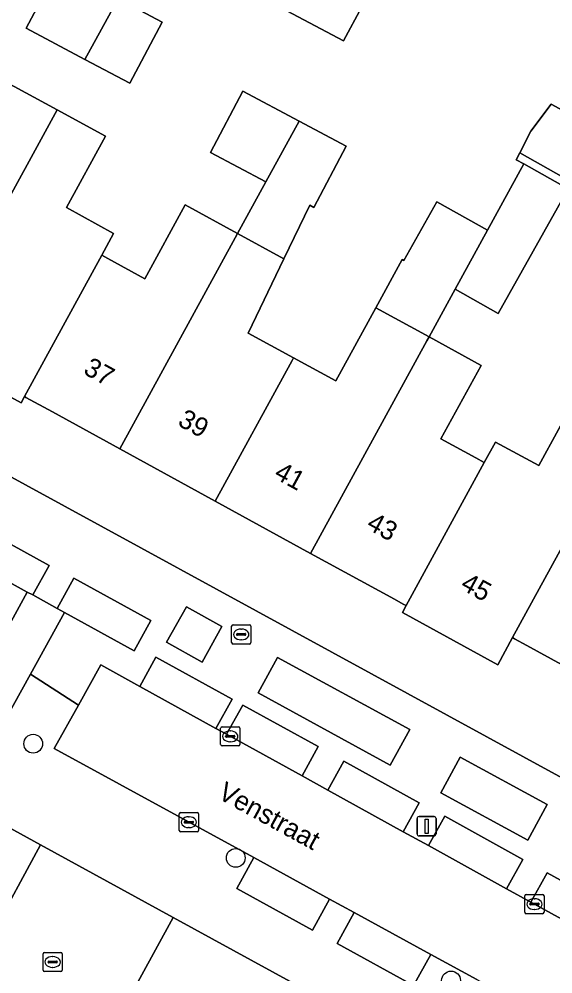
# Model space of a CAD drawing. Extents: x 158352 to 159489, y 383828 to 384603.
# Drawn here: x 158878.68 to 158906.49, y 384049.08 to 384098.81 of the extents above; entities that cross this region are included whole.
import ezdxf

# ---------------------------------------------------------------- set-up
doc = ezdxf.new("R2010")
doc.units = 0
for name, color, linetype in [('IMGEO_Boom', 7, 'Continuous'), ('IMGEO_Brandkraan', 7, 'Continuous'), ('IMGEO_Erf', 7, 'Continuous'), ('IMGEO_Groenvoorziening', 7, 'Continuous'), ('IMGEO_Kolk', 7, 'Continuous'), ('IMGEO_Lichtmast', 7, 'Continuous'), ('IMGEO_Openbare_ruimte_label', 7, 'Continuous'), ('IMGEO_Pand', 7, 'Continuous'), ('IMGEO_Pand_nummerreeks', 7, 'Continuous'), ('IMGEO_Parkeervlak_open', 7, 'Continuous'), ('IMGEO_Rijbaan_lokaal_open', 7, 'Continuous'), ('IMGEO_Voetpad_open', 7, 'Continuous')]:
    doc.layers.add(name, color=color, linetype=linetype)

msp = doc.modelspace()

# ---------------------------------------------------------------- linework, layer by layer
at = {"layer": 'IMGEO_Boom'}
for centre in [(158879.419, 384061.07), (158889.97, 384055.124), (158901.188, 384048.741)]:
    msp.add_circle(centre, 0.489, dxfattribs=at)
at = {"layer": 'IMGEO_Brandkraan'}
for p, q in [((158889.756, 384066.334), (158889.756, 384067.186)), ((158889.831, 384067.26), (158890.683, 384067.26)), ((158890.244, 384067.04), (158890.269, 384067.04)), ((158890.757, 384067.186), (158890.757, 384066.334)), ((158890.015, 384066.754), (158890.015, 384066.766)), ((158890.453, 384066.717), (158890.055, 384066.717)), ((158890.058, 384066.803), (158890.456, 384066.803)), ((158890.267, 384066.48), (158890.242, 384066.48)), ((158890.499, 384066.766), (158890.499, 384066.754)), ((158890.683, 384066.26), (158889.831, 384066.26))]:
    msp.add_line(p, q, dxfattribs=at)
for points in [[(158889.756, 384066.334), (158889.756, 384067.186)], [(158889.831, 384067.26), (158890.683, 384067.26)], [(158890.757, 384067.186), (158890.757, 384066.334)], [(158890.683, 384066.26), (158889.831, 384066.26)]]:
    msp.add_lwpolyline(points, dxfattribs=at)
for centre, radius, start, end in [((158889.833, 384067.184), 0.0765, 91.552, 178.448), ((158889.833, 384067.184), 0.0765, 91.552, 178.448), ((158890.681, 384067.184), 0.0765, 1.552, 88.448), ((158890.681, 384067.184), 0.0765, 1.552, 88.448), ((158890.055, 384066.763), 0.0403, 85.8775, 175.7526), ((158890.052, 384066.753), 0.0366, 178.938, 274.7102), ((158890.456, 384066.76), 0.043, 264.8664, 352.4533), ((158890.46, 384066.765), 0.0386, 1.7309, 96.639), ((158889.833, 384066.336), 0.0765, 181.552, 268.448), ((158889.833, 384066.336), 0.0765, 181.552, 268.448), ((158890.681, 384066.336), 0.0765, 271.552, 358.448), ((158890.681, 384066.336), 0.0765, 271.552, 358.448)]:
    msp.add_arc(centre, radius, start, end, dxfattribs=at)
for centre, major_axis, ratio, start_param, end_param in [((158890.243, 384066.76), (-0.387, 0.002), 0.722429, 4.712389, 7.853982), ((158890.268, 384066.76), (-0.39, 0.002), 0.717154, 1.570796, 4.712389)]:
    msp.add_ellipse(centre, major_axis=major_axis, ratio=ratio, start_param=start_param, end_param=end_param, dxfattribs=at)
at = {"layer": 'IMGEO_Erf'}
for points in [[(158896.539, 384099.436), (158895.588, 384097.676), (158881.147, 384105.332)], [(158877.822, 384095.632), (158880.667, 384094.076), (158883.178, 384092.702), (158881.15, 384088.994), (158883.61, 384087.648), (158882.987, 384086.51), (158883.301, 384086.338), (158885.228, 384085.284), (158887.334, 384089.134), (158890.066, 384087.639), (158891.537, 384090.328), (158888.648, 384091.859), (158890.336, 384095.045), (158893.268, 384093.491), (158895.729, 384092.186), (158894.04, 384089.001), (158893.827, 384089.114), (158892.48, 384086.319), (158890.619, 384082.458), (158892.984, 384081.164), (158895.178, 384079.964), (158897.263, 384083.775), (158898.636, 384086.284), (158898.736, 384086.228), (158900.454, 384089.287), (158903.082, 384087.813), (158904.976, 384091.273), (158904.585, 384091.472), (158904.766, 384091.834), (158905.337, 384092.975), (158906.403, 384094.38), (158913.148, 384090.732)], [(158912.274, 384087.599), (158904.766, 384091.834), (158904.585, 384091.472), (158904.976, 384091.273), (158907.297, 384089.971), (158903.651, 384083.471), (158901.398, 384084.735), (158900.041, 384082.255), (158902.751, 384080.773), (158900.659, 384076.95), (158902.474, 384075.957), (158902.922, 384075.712), (158903.506, 384076.78), (158905.754, 384075.55), (158907.81, 384079.308)], [(158905.461, 384041.181), (158904.271, 384042.421), (158886.706, 384052.025), (158861.185, 384005.358), (158854.263, 384009.207), (158873.236, 384043.758), (158872.13, 384044.358), (158870.665, 384041.689), (158869.208, 384039.033), (158867.75, 384036.376), (158866.292, 384033.72), (158864.835, 384031.064), (158863.377, 384028.407), (158861.919, 384025.751), (158860.461, 384023.095), (158859.004, 384020.438), (158857.546, 384017.782), (158856.088, 384015.126), (158854.631, 384012.469), (158853.173, 384009.813), (158848.79, 384012.219), (158847.63, 384012.855), (158849.088, 384015.511)]]:
    msp.add_lwpolyline(points, dxfattribs=at)
for points in [[(158884.449, 384095.469), (158882.108, 384096.71), (158879.056, 384098.328), (158880.744, 384101.513), (158883.838, 384099.873), (158886.137, 384098.654)], [(158888.902, 384073.704), (158883.93, 384076.424), (158880.419, 384078.345), (158879.033, 384079.103), (158878.958, 384079.144), (158878.785, 384078.828), (158873.813, 384081.548), (158873.667, 384081.628), (158874.377, 384082.925), (158869.446, 384085.623), (158866.975, 384081.108), (158906.994, 384059.275), (158909.471, 384063.815), (158905.141, 384066.184), (158904.492, 384066.539), (158904.393, 384066.593), (158903.622, 384065.185), (158898.65, 384067.905), (158898.846, 384068.264), (158898.699, 384068.344), (158898.247, 384068.591), (158893.874, 384070.984)], [(158879.798, 384055.802), (158873.182, 384059.431), (158870.6, 384054.723), (158877.226, 384051.087)]]:
    msp.add_lwpolyline(points, close=True, dxfattribs=at)
at = {"layer": 'IMGEO_Groenvoorziening'}
for points in [[(158888.214, 384065.318), (158889.252, 384067.174), (158887.406, 384068.206), (158886.368, 384066.35)], [(158899.035, 384061.806), (158892.151, 384065.566), (158891.138, 384063.712), (158898.022, 384059.952)], [(158906.204, 384057.899), (158901.67, 384060.366), (158900.658, 384058.507), (158905.192, 384056.04)]]:
    msp.add_lwpolyline(points, close=True, dxfattribs=at)
at = {"layer": 'IMGEO_Kolk'}
for p, q in [((158889.26, 384061.953), (158890.112, 384061.953)), ((158889.185, 384061.027), (158889.185, 384061.879)), ((158889.444, 384061.447), (158889.444, 384061.459)), ((158889.487, 384061.496), (158889.885, 384061.496)), ((158889.673, 384061.733), (158889.698, 384061.733)), ((158889.928, 384061.459), (158889.928, 384061.447)), ((158890.186, 384061.879), (158890.186, 384061.027)), ((158890.112, 384060.953), (158889.26, 384060.953)), ((158889.882, 384061.41), (158889.484, 384061.41)), ((158889.696, 384061.173), (158889.671, 384061.173)), ((158887.103, 384057.484), (158887.955, 384057.484)), ((158887.028, 384056.558), (158887.028, 384057.41)), ((158887.287, 384056.978), (158887.287, 384056.99)), ((158887.33, 384057.027), (158887.728, 384057.027)), ((158887.516, 384057.264), (158887.541, 384057.264)), ((158887.771, 384056.99), (158887.771, 384056.978)), ((158888.029, 384057.41), (158888.029, 384056.558)), ((158887.955, 384056.484), (158887.103, 384056.484)), ((158887.725, 384056.941), (158887.327, 384056.941)), ((158887.539, 384056.704), (158887.514, 384056.704)), ((158905.033, 384052.291), (158905.033, 384053.143)), ((158905.108, 384053.217), (158905.96, 384053.217)), ((158905.521, 384052.997), (158905.546, 384052.997)), ((158906.034, 384053.143), (158906.034, 384052.291)), ((158905.292, 384052.711), (158905.292, 384052.723)), ((158905.73, 384052.674), (158905.332, 384052.674)), ((158905.335, 384052.76), (158905.733, 384052.76)), ((158905.776, 384052.723), (158905.776, 384052.711)), ((158905.96, 384052.217), (158905.108, 384052.217)), ((158905.544, 384052.437), (158905.519, 384052.437)), ((158879.932, 384049.277), (158879.932, 384050.129)), ((158880.007, 384050.203), (158880.859, 384050.203)), ((158880.933, 384050.129), (158880.933, 384049.277)), ((158880.191, 384049.697), (158880.191, 384049.709)), ((158880.629, 384049.66), (158880.231, 384049.66)), ((158880.234, 384049.746), (158880.632, 384049.746)), ((158880.42, 384049.983), (158880.445, 384049.983)), ((158880.675, 384049.709), (158880.675, 384049.697)), ((158880.859, 384049.203), (158880.007, 384049.203)), ((158880.443, 384049.423), (158880.418, 384049.423))]:
    msp.add_line(p, q, dxfattribs=at)
for points in [[(158889.26, 384061.953), (158890.112, 384061.953)], [(158889.185, 384061.027), (158889.185, 384061.879)], [(158890.186, 384061.879), (158890.186, 384061.027)], [(158890.112, 384060.953), (158889.26, 384060.953)], [(158887.103, 384057.484), (158887.955, 384057.484)], [(158887.028, 384056.558), (158887.028, 384057.41)], [(158888.029, 384057.41), (158888.029, 384056.558)], [(158887.955, 384056.484), (158887.103, 384056.484)], [(158905.033, 384052.291), (158905.033, 384053.143)], [(158905.108, 384053.217), (158905.96, 384053.217)], [(158906.034, 384053.143), (158906.034, 384052.291)], [(158905.96, 384052.217), (158905.108, 384052.217)], [(158879.932, 384049.277), (158879.932, 384050.129)], [(158880.007, 384050.203), (158880.859, 384050.203)], [(158880.933, 384050.129), (158880.933, 384049.277)], [(158880.859, 384049.203), (158880.007, 384049.203)]]:
    msp.add_lwpolyline(points, dxfattribs=at)
for centre, radius, start, end in [((158889.262, 384061.877), 0.0765, 91.552, 178.448), ((158889.262, 384061.877), 0.0765, 91.552, 178.448), ((158890.11, 384061.877), 0.0765, 1.552, 88.448), ((158890.11, 384061.877), 0.0765, 1.552, 88.448), ((158889.484, 384061.456), 0.0403, 85.8775, 175.7526), ((158889.481, 384061.446), 0.0366, 178.938, 274.7102), ((158889.885, 384061.453), 0.043, 264.8664, 352.4533), ((158889.889, 384061.458), 0.0386, 1.7309, 96.639), ((158889.262, 384061.029), 0.0765, 181.552, 268.448), ((158889.262, 384061.029), 0.0765, 181.552, 268.448), ((158890.11, 384061.029), 0.0765, 271.552, 358.448), ((158890.11, 384061.029), 0.0765, 271.552, 358.448), ((158887.105, 384057.408), 0.0765, 91.552, 178.448), ((158887.105, 384057.408), 0.0765, 91.552, 178.448), ((158887.953, 384057.408), 0.0765, 1.552, 88.448), ((158887.953, 384057.408), 0.0765, 1.552, 88.448), ((158887.327, 384056.987), 0.0403, 85.8775, 175.7526), ((158887.324, 384056.977), 0.0366, 178.938, 274.7102), ((158887.728, 384056.984), 0.043, 264.8664, 352.4533), ((158887.732, 384056.989), 0.0386, 1.7309, 96.639), ((158887.105, 384056.56), 0.0765, 181.552, 268.448), ((158887.105, 384056.56), 0.0765, 181.552, 268.448), ((158887.953, 384056.56), 0.0765, 271.552, 358.448), ((158887.953, 384056.56), 0.0765, 271.552, 358.448), ((158905.11, 384053.141), 0.0765, 91.552, 178.448), ((158905.11, 384053.141), 0.0765, 91.552, 178.448), ((158905.958, 384053.141), 0.0765, 1.552, 88.448), ((158905.958, 384053.141), 0.0765, 1.552, 88.448), ((158905.332, 384052.72), 0.0403, 85.8775, 175.7526), ((158905.329, 384052.71), 0.0366, 178.938, 274.7102), ((158905.733, 384052.717), 0.043, 264.8664, 352.4533), ((158905.737, 384052.722), 0.0386, 1.7309, 96.639), ((158905.11, 384052.293), 0.0765, 181.552, 268.448), ((158905.11, 384052.293), 0.0765, 181.552, 268.448), ((158905.958, 384052.293), 0.0765, 271.552, 358.448), ((158905.958, 384052.293), 0.0765, 271.552, 358.448), ((158880.009, 384050.127), 0.0765, 91.552, 178.448), ((158880.009, 384050.127), 0.0765, 91.552, 178.448), ((158880.857, 384050.127), 0.0765, 1.552, 88.448), ((158880.857, 384050.127), 0.0765, 1.552, 88.448), ((158880.231, 384049.706), 0.0403, 85.8775, 175.7526), ((158880.228, 384049.696), 0.0366, 178.938, 274.7102), ((158880.632, 384049.703), 0.043, 264.8664, 352.4533), ((158880.636, 384049.708), 0.0386, 1.7309, 96.639), ((158880.009, 384049.279), 0.0765, 181.552, 268.448), ((158880.009, 384049.279), 0.0765, 181.552, 268.448), ((158880.857, 384049.279), 0.0765, 271.552, 358.448), ((158880.857, 384049.279), 0.0765, 271.552, 358.448)]:
    msp.add_arc(centre, radius, start, end, dxfattribs=at)
for centre, major_axis, ratio, start_param, end_param in [((158889.672, 384061.453), (-0.387, 0.002), 0.722429, 4.712389, 7.853982), ((158889.697, 384061.453), (-0.39, 0.002), 0.717154, 1.570796, 4.712389), ((158887.515, 384056.984), (-0.387, 0.002), 0.722429, 4.712389, 7.853982), ((158887.54, 384056.984), (-0.39, 0.002), 0.717154, 1.570796, 4.712389), ((158905.52, 384052.717), (-0.387, 0.002), 0.722429, 4.712389, 7.853982), ((158905.545, 384052.717), (-0.39, 0.002), 0.717154, 1.570796, 4.712389), ((158880.419, 384049.703), (-0.387, 0.002), 0.722429, 4.712389, 7.853982), ((158880.444, 384049.703), (-0.39, 0.002), 0.717154, 1.570796, 4.712389)]:
    msp.add_ellipse(centre, major_axis=major_axis, ratio=ratio, start_param=start_param, end_param=end_param, dxfattribs=at)
at = {"layer": 'IMGEO_Lichtmast'}
for p, q in [((158899.419, 384056.373), (158899.419, 384057.173)), ((158899.419, 384057.173), (158899.419, 384056.373)), ((158899.519, 384057.273), (158900.309, 384057.273)), ((158900.309, 384057.273), (158899.519, 384057.273)), ((158900.409, 384057.173), (158900.409, 384056.373)), ((158900.409, 384056.373), (158900.409, 384057.173)), ((158900.309, 384056.273), (158899.519, 384056.273)), ((158899.519, 384056.273), (158900.309, 384056.273))]:
    msp.add_line(p, q, dxfattribs=at)
msp.add_lwpolyline([(158899.839, 384057.148), (158899.989, 384057.148), (158899.989, 384056.398), (158899.839, 384056.398), (158899.839, 384057.148)], dxfattribs=at)
for centre, start, end in [((158899.519, 384057.173), 90, 180), ((158899.519, 384057.173), 90, 180), ((158900.309, 384057.173), 0, 90), ((158900.309, 384057.173), 360, 90), ((158899.519, 384056.373), 180, 270), ((158899.519, 384056.373), 180, 270), ((158900.309, 384056.373), 270, 0), ((158900.309, 384056.373), 270, 0)]:
    msp.add_arc(centre, 0.1, start, end, dxfattribs=at)
at = {"layer": 'IMGEO_Pand'}
for points in [[(158883.838, 384099.873), (158880.744, 384101.513), (158879.056, 384098.328), (158882.108, 384096.71)], [(158883.838, 384099.873), (158882.108, 384096.71), (158884.449, 384095.469), (158886.137, 384098.654)], [(158880.667, 384094.076), (158877.822, 384095.632), (158875.645, 384091.654), (158873.413, 384092.876), (158871.846, 384090.01), (158869.446, 384085.623), (158874.377, 384082.925), (158873.667, 384081.628), (158873.813, 384081.548)], [(158893.268, 384093.491), (158890.336, 384095.045), (158888.648, 384091.859), (158891.537, 384090.328)], [(158882.987, 384086.51), (158883.61, 384087.648), (158881.15, 384088.994), (158883.178, 384092.702), (158880.667, 384094.076), (158873.813, 384081.548), (158878.785, 384078.828), (158878.958, 384079.144)], [(158895.729, 384092.186), (158893.268, 384093.491), (158891.537, 384090.328), (158890.066, 384087.639), (158892.48, 384086.319), (158893.827, 384089.114), (158894.04, 384089.001)], [(158907.297, 384089.971), (158904.976, 384091.273), (158903.082, 384087.813), (158901.398, 384084.735), (158903.651, 384083.471)], [(158903.082, 384087.813), (158900.454, 384089.287), (158898.736, 384086.228), (158898.636, 384086.284), (158897.263, 384083.775), (158900.041, 384082.255), (158901.398, 384084.735)], [(158890.066, 384087.639), (158887.334, 384089.134), (158885.228, 384085.284), (158883.301, 384086.338), (158882.987, 384086.51), (158878.958, 384079.144), (158879.033, 384079.103), (158880.419, 384078.345), (158883.93, 384076.424), (158889.944, 384087.416)], [(158888.902, 384073.704), (158892.908, 384081.025), (158892.984, 384081.164), (158890.619, 384082.458), (158892.48, 384086.319), (158890.066, 384087.639), (158889.944, 384087.416), (158883.93, 384076.424)], [(158888.902, 384073.704), (158893.874, 384070.984), (158899.927, 384082.046), (158900.041, 384082.255), (158897.263, 384083.775), (158895.178, 384079.964), (158892.984, 384081.164), (158892.908, 384081.025)], [(158902.922, 384075.712), (158902.474, 384075.957), (158900.659, 384076.95), (158902.751, 384080.773), (158900.041, 384082.255), (158899.927, 384082.046), (158893.874, 384070.984), (158898.247, 384068.591), (158898.699, 384068.344), (158898.846, 384068.264)], [(158910.534, 384077.817), (158907.81, 384079.308), (158905.754, 384075.55), (158903.506, 384076.78), (158902.922, 384075.712), (158898.846, 384068.264), (158898.65, 384067.905), (158903.622, 384065.185), (158904.393, 384066.593)], [(158913.482, 384071.146), (158913.019, 384071.399), (158910.978, 384072.515), (158913.108, 384076.409), (158910.534, 384077.817), (158904.393, 384066.593), (158904.492, 384066.539), (158905.141, 384066.184), (158909.471, 384063.815), (158911.871, 384068.202)]]:
    msp.add_lwpolyline(points, close=True, dxfattribs=at)
at = {"layer": 'IMGEO_Parkeervlak_open'}
for points in [[(158879.109, 384068.958), (158879.401, 384068.815), (158880.245, 384070.349), (158876.28, 384072.532), (158875.439, 384071.005), (158876.465, 384070.414)], [(158884.679, 384065.908), (158885.545, 384067.48), (158881.541, 384069.685), (158880.675, 384068.113), (158881.047, 384067.908)], [(158884.972, 384064.054), (158888.936, 384061.868), (158889.776, 384063.392), (158885.812, 384065.577)], [(158889.495, 384061.56), (158893.426, 384059.393), (158894.266, 384060.917), (158890.335, 384063.084)], [(158898.7, 384056.486), (158899.534, 384057.998), (158895.609, 384060.162), (158894.775, 384058.649)], [(158900.014, 384055.761), (158904.08, 384053.52), (158904.923, 384055.048), (158900.856, 384057.29)], [(158894.858, 384052.979), (158890.908, 384055.136), (158890.022, 384053.529), (158893.963, 384051.356)], [(158909.296, 384050.644), (158910.141, 384052.179), (158906.198, 384054.352), (158905.352, 384052.818)], [(158900.133, 384050.097), (158896.147, 384052.274), (158895.26, 384050.667), (158899.239, 384048.474)]]:
    msp.add_lwpolyline(points, close=True, dxfattribs=at)
at = {"layer": 'IMGEO_Rijbaan_lokaal_open'}
for points in [[(158881.047, 384067.908), (158880.675, 384068.113), (158879.401, 384068.815), (158879.109, 384068.958), (158875.998, 384063.307), (158877.928, 384062.244), (158879.276, 384064.692)], [(158909.296, 384050.644), (158905.352, 384052.818), (158904.08, 384053.52), (158900.014, 384055.761), (158898.7, 384056.486), (158894.775, 384058.649), (158893.426, 384059.393), (158889.495, 384061.56), (158888.936, 384061.868), (158884.972, 384064.054), (158882.938, 384065.175), (158881.77, 384063.085), (158880.504, 384060.82), (158890.908, 384055.136), (158894.858, 384052.979), (158896.147, 384052.274), (158900.133, 384050.097), (158902.537, 384048.783), (158906.489, 384046.625), (158908.43, 384045.564), (158909.577, 384047.711), (158910.724, 384049.857)], [(158854.263, 384009.207), (158861.185, 384005.358), (158886.706, 384052.025), (158879.798, 384055.802), (158877.226, 384051.087), (158875.92, 384048.707), (158869.294, 384052.343), (158867.916, 384049.821), (158874.562, 384046.175), (158873.236, 384043.758)]]:
    msp.add_lwpolyline(points, close=True, dxfattribs=at)
at = {"layer": 'IMGEO_Voetpad_open'}
for points in [[(158868.026, 384086.341), (158865.594, 384081.861), (158866.975, 384081.108), (158869.446, 384085.623), (158871.846, 384090.01), (158873.413, 384092.876), (158876.954, 384099.344), (158881.147, 384105.332), (158895.588, 384097.676), (158896.539, 384099.436), (158891.076, 384102.332), (158880.878, 384107.738), (158875.376, 384099.88), (158871.513, 384092.763), (158870.412, 384090.736)], [(158887.406, 384068.206), (158889.252, 384067.174), (158888.214, 384065.318), (158886.368, 384066.35)], [(158892.151, 384065.566), (158899.035, 384061.806), (158898.022, 384059.952), (158891.138, 384063.712)], [(158901.67, 384060.366), (158906.204, 384057.899), (158905.192, 384056.04), (158900.658, 384058.507)]]:
    msp.add_lwpolyline(points, close=True, dxfattribs=at)
for points in [[(158927.837, 384100.41), (158920.462, 384086.776), (158915.476, 384089.473), (158915.411, 384089.358), (158913.113, 384090.671), (158913.148, 384090.732), (158906.403, 384094.38), (158905.337, 384092.975), (158904.766, 384091.834), (158912.274, 384087.599), (158915.075, 384086.116), (158917.663, 384084.745), (158919.45, 384083.798), (158913.019, 384071.399), (158913.482, 384071.146), (158911.871, 384068.202), (158909.471, 384063.815), (158906.994, 384059.275), (158908.297, 384058.564), (158910.806, 384063.163), (158913.206, 384067.55), (158914.885, 384070.619), (158921.577, 384082.851), (158936.565, 384074.756)], [(158906.994, 384059.275), (158866.975, 384081.108)], [(158876.28, 384072.532), (158880.245, 384070.349), (158879.401, 384068.815), (158880.675, 384068.113), (158881.541, 384069.685), (158885.545, 384067.48), (158884.679, 384065.908), (158881.047, 384067.908), (158879.276, 384064.692), (158881.77, 384063.085), (158882.938, 384065.175), (158884.972, 384064.054), (158885.812, 384065.577), (158889.776, 384063.392), (158888.936, 384061.868), (158889.495, 384061.56), (158890.335, 384063.084), (158894.266, 384060.917), (158893.426, 384059.393), (158894.775, 384058.649), (158895.609, 384060.162), (158899.534, 384057.998), (158898.7, 384056.486), (158900.014, 384055.761), (158900.856, 384057.29), (158904.923, 384055.048), (158904.08, 384053.52), (158905.352, 384052.818), (158906.198, 384054.352), (158910.141, 384052.179)], [(158875.998, 384063.307), (158879.109, 384068.958), (158876.465, 384070.414)], [(158902.537, 384048.783), (158900.133, 384050.097), (158899.239, 384048.474), (158895.26, 384050.667), (158896.147, 384052.274), (158894.858, 384052.979), (158893.963, 384051.356), (158890.022, 384053.529), (158890.908, 384055.136), (158880.504, 384060.82), (158881.77, 384063.085), (158879.276, 384064.692), (158877.928, 384062.244)], [(158873.182, 384059.431), (158879.798, 384055.802), (158886.706, 384052.025), (158904.271, 384042.421)]]:
    msp.add_lwpolyline(points, dxfattribs=at)

# ---------------------------------------------------------------- texts
at = {"layer": 'IMGEO_Openbare_ruimte_label'}
msp.add_text('Venstraat', height=1, rotation=331.3072, dxfattribs=at).set_placement((158888.976, 384058.257))
at = {"layer": 'IMGEO_Pand_nummerreeks'}
for s, rotation, p in [('37', 331.3177, (158881.976, 384080.365)), ('39', 331.3175, (158886.893, 384077.676)), ('41', 331.3175, (158891.908, 384074.932)), ('43', 331.3177, (158896.726, 384072.296)), ('45', 331.3177, (158901.621, 384069.152))]:
    msp.add_text(s, height=1, rotation=rotation, dxfattribs=at).set_placement(p)

doc.saveas('drawing.dxf')
